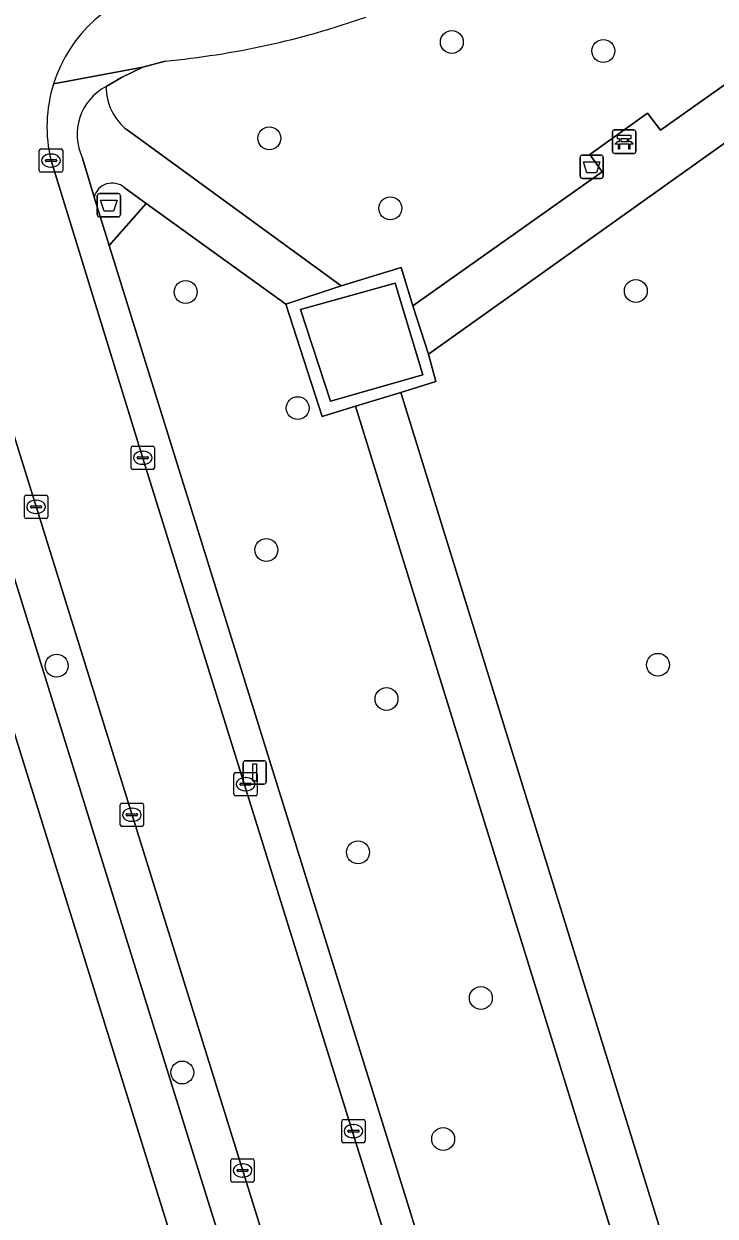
# Model space of a CAD drawing. Extents: x 163426 to 164192, y 380329 to 381641.
# Drawn here: x 163670.9 to 163700.4, y 381058.2 to 381109.2 of the extents above; entities that cross this region are included whole.
import ezdxf

# ---------------------------------------------------------------- set-up
doc = ezdxf.new("R2010")
doc.units = 0
for name, color, linetype in [('IMGEO_Afvalbak', 7, 'Continuous'), ('IMGEO_Bank', 7, 'Continuous'), ('IMGEO_Boom', 7, 'Continuous'), ('IMGEO_Erf', 7, 'Continuous'), ('IMGEO_Groenvoorziening', 7, 'Continuous'), ('IMGEO_Hek', 7, 'Continuous'), ('IMGEO_Kolk', 7, 'Continuous'), ('IMGEO_Lichtmast', 7, 'Continuous'), ('IMGEO_Parkeervlak_open', 7, 'Continuous'), ('IMGEO_Rijbaan_lokaal_open', 7, 'Continuous'), ('IMGEO_Voetpad_halfverhard', 7, 'Continuous'), ('IMGEO_Voetpad_open', 7, 'Continuous')]:
    doc.layers.add(name, color=color, linetype=linetype)

msp = doc.modelspace()

# ---------------------------------------------------------------- linework, layer by layer
at = {"layer": 'IMGEO_Afvalbak'}
for p, q in [((163694.669, 381102.683), (163694.669, 381103.483)), ((163694.669, 381103.483), (163694.669, 381102.683)), ((163694.769, 381103.583), (163695.559, 381103.583)), ((163695.559, 381103.583), (163694.769, 381103.583)), ((163695.659, 381103.483), (163695.659, 381102.683)), ((163695.659, 381102.683), (163695.659, 381103.483)), ((163695.559, 381102.583), (163694.769, 381102.583)), ((163694.769, 381102.583), (163695.559, 381102.583)), ((163674.029, 381101.038), (163674.029, 381101.838)), ((163674.029, 381101.838), (163674.029, 381101.038)), ((163674.129, 381101.938), (163674.919, 381101.938)), ((163674.919, 381101.938), (163674.129, 381101.938)), ((163675.019, 381101.838), (163675.019, 381101.038)), ((163675.019, 381101.038), (163675.019, 381101.838)), ((163674.919, 381100.938), (163674.129, 381100.938)), ((163674.129, 381100.938), (163674.919, 381100.938))]:
    msp.add_line(p, q, dxfattribs=at)
for points in [[(163694.812, 381103.297), (163695.516, 381103.297), (163695.367, 381102.827), (163694.961, 381102.827), (163694.812, 381103.297)], [(163674.172, 381101.652), (163674.876, 381101.652), (163674.727, 381101.182), (163674.321, 381101.182), (163674.172, 381101.652)]]:
    msp.add_lwpolyline(points, dxfattribs=at)
for centre, start, end in [((163694.769, 381103.483), 90, 180), ((163694.769, 381103.483), 90, 180), ((163695.559, 381103.483), 0, 90), ((163695.559, 381103.483), 360, 90), ((163694.769, 381102.683), 180, 270), ((163694.769, 381102.683), 180, 270), ((163695.559, 381102.683), 270, 0), ((163695.559, 381102.683), 270, 0), ((163674.129, 381101.838), 90, 180), ((163674.129, 381101.838), 90, 180), ((163674.919, 381101.838), 0, 90), ((163674.919, 381101.838), 360, 90), ((163674.129, 381101.038), 180, 270), ((163674.129, 381101.038), 180, 270), ((163674.919, 381101.038), 270, 0), ((163674.919, 381101.038), 270, 0)]:
    msp.add_arc(centre, 0.1, start, end, dxfattribs=at)
at = {"layer": 'IMGEO_Bank'}
for p, q in [((163696.127, 381104.654), (163696.968, 381104.654)), ((163696.968, 381104.654), (163696.127, 381104.654)), ((163696.052, 381103.729), (163696.052, 381104.57)), ((163696.052, 381104.57), (163696.052, 381103.729)), ((163696.361, 381104.16), (163696.361, 381104.266)), ((163696.405, 381104.266), (163696.405, 381104.16)), ((163696.693, 381104.272), (163696.411, 381104.272)), ((163696.411, 381104.154), (163696.693, 381104.154)), ((163696.699, 381104.16), (163696.699, 381104.266)), ((163696.743, 381104.266), (163696.743, 381104.16)), ((163697.052, 381104.579), (163697.052, 381103.738)), ((163697.052, 381103.738), (163697.052, 381104.579)), ((163696.977, 381103.654), (163696.136, 381103.654)), ((163696.136, 381103.654), (163696.977, 381103.654)), ((163696.749, 381104.052), (163696.356, 381104.052))]:
    msp.add_line(p, q, dxfattribs=at)
for points in [[(163696.299, 381104.052), (163696.157, 381104.052), (163696.269, 381104.154), (163696.355, 381104.154)], [(163696.355, 381104.272), (163696.269, 381104.272), (163696.269, 381104.433), (163696.832, 381104.433), (163696.832, 381104.272), (163696.749, 381104.272)], [(163696.749, 381104.154), (163696.832, 381104.154), (163696.944, 381104.052), (163696.805, 381104.052)], [(163696.349, 381104.045), (163696.349, 381103.838), (163696.306, 381103.838), (163696.306, 381104.045)], [(163696.799, 381104.045), (163696.799, 381103.838), (163696.755, 381103.838), (163696.755, 381104.045)]]:
    msp.add_lwpolyline(points, dxfattribs=at)
for centre, radius, start, end in [((163696.13, 381104.576), 0.0779, 92.4484, 184.2845), ((163696.13, 381104.576), 0.0779, 92.4484, 184.2845), ((163696.974, 381104.576), 0.0779, 2.4484, 94.2845), ((163696.974, 381104.576), 0.0779, 2.4484, 94.2845), ((163696.354, 381104.265), 0.00671, 2.8957, 87.1043), ((163696.354, 381104.161), 0.00671, 272.8957, 357.1043), ((163696.411, 381104.265), 0.00671, 92.8957, 177.1043), ((163696.411, 381104.161), 0.00671, 182.8957, 267.1043), ((163696.693, 381104.265), 0.00671, 2.8957, 87.1043), ((163696.693, 381104.161), 0.00671, 272.8957, 357.1043), ((163696.75, 381104.265), 0.00671, 92.8957, 177.1043), ((163696.75, 381104.161), 0.00671, 182.8957, 267.1043), ((163696.13, 381103.732), 0.0779, 182.4484, 274.2845), ((163696.13, 381103.732), 0.0779, 182.4484, 274.2845), ((163696.299, 381104.045), 0.00671, 2.8957, 87.1043), ((163696.356, 381104.045), 0.00671, 92.8957, 177.1043), ((163696.748, 381104.045), 0.00671, 2.8957, 87.1043), ((163696.805, 381104.045), 0.00671, 92.8957, 177.1043), ((163696.974, 381103.732), 0.0779, 272.4484, 4.2845), ((163696.974, 381103.732), 0.0779, 272.4484, 4.2845)]:
    msp.add_arc(centre, radius, start, end, dxfattribs=at)
at = {"layer": 'IMGEO_Boom'}
for centre in [(163689.186, 381108.412), (163695.664, 381108.031), (163681.381, 381104.299), (163686.555, 381101.306), (163677.805, 381097.726), (163697.051, 381097.774), (163682.595, 381092.764), (163681.255, 381086.703), (163672.289, 381081.753), (163697.997, 381081.793), (163686.393, 381080.331), (163685.174, 381073.779), (163690.427, 381067.548), (163677.661, 381064.366), (163688.814, 381061.525)]:
    msp.add_circle(centre, 0.489, dxfattribs=at)
at = {"layer": 'IMGEO_Erf'}
msp.add_lwpolyline([(163603.447, 381095.786), (163603.525, 381095.083), (163616.544, 380999.748), (163619.246, 380999.933), (163622.549, 381000.159), (163633.697, 381000.898), (163646.569, 381001.751), (163692.559, 381007.908), (163662.718, 381103.781)], dxfattribs=at)
at = {"layer": 'IMGEO_Groenvoorziening'}
for points in [[(163675.3, 381104.664), (163684.457, 381097.996), (163687.026, 381098.781), (163687.52, 381097.141), (163695.619, 381102.868), (163695.08, 381103.609), (163697.546, 381105.369), (163698.103, 381104.647), (163706.196, 381110.386), (163706.831, 381114.307), (163704.437, 381117.549), (163703.281, 381119.114)], [(163732.96, 381079.133), (163711.537, 381108.026), (163707.291, 381108.677), (163688.182, 381095.076), (163688.5, 381093.905), (163687.012, 381093.435), (163709.377, 381021.24), (163709.633, 381021.308), (163713.124, 381027.682)], [(163676.93, 381107.6), (163675.97, 381107.333), (163675.059, 381106.902), (163674.407, 381106.512)], [(163673.891, 381101.784), (163674.534, 381099.72), (163676.119, 381101.516), (163675.184, 381102.191)], [(163703.699, 381010.675), (163705.453, 381013.807), (163707.093, 381016.735), (163706.041, 381020.262), (163707.46, 381020.674), (163685.068, 381092.846), (163683.646, 381092.408), (163682.083, 381097.209), (163676.119, 381101.516), (163674.534, 381099.72), (163702.368, 381010.393)]]:
    msp.add_lwpolyline(points, dxfattribs=at)
for centre, radius, start, end in [((163673.592, 381143.342), 35.898, 275.3346, 289.3774), ((163676.696, 381106.479), 2.29, 179.163, 232.419), ((163674.665, 381101.582), 0.8, 49.5905, 165.3546)]:
    msp.add_arc(centre, radius, start, end, dxfattribs=at)
at = {"layer": 'IMGEO_Hek'}
msp.add_lwpolyline([(163676.119, 381101.516), (163674.534, 381099.72)], dxfattribs=at)
at = {"layer": 'IMGEO_Kolk'}
for p, q in [((163671.55, 381102.919), (163671.55, 381103.771)), ((163671.625, 381103.845), (163672.477, 381103.845)), ((163672.038, 381103.625), (163672.063, 381103.625)), ((163672.551, 381103.771), (163672.551, 381102.919)), ((163671.809, 381103.339), (163671.809, 381103.351)), ((163672.247, 381103.302), (163671.849, 381103.302)), ((163671.852, 381103.388), (163672.25, 381103.388)), ((163672.293, 381103.351), (163672.293, 381103.339)), ((163672.477, 381102.845), (163671.625, 381102.845)), ((163672.061, 381103.065), (163672.036, 381103.065)), ((163675.471, 381090.217), (163675.471, 381091.069)), ((163675.546, 381091.143), (163676.398, 381091.143)), ((163675.959, 381090.923), (163675.984, 381090.923)), ((163676.472, 381091.069), (163676.472, 381090.217)), ((163675.73, 381090.637), (163675.73, 381090.649)), ((163676.168, 381090.6), (163675.77, 381090.6)), ((163675.773, 381090.686), (163676.171, 381090.686)), ((163675.982, 381090.363), (163675.957, 381090.363)), ((163676.214, 381090.649), (163676.214, 381090.637)), ((163676.398, 381090.143), (163675.546, 381090.143)), ((163670.91, 381088.119), (163670.91, 381088.971)), ((163670.985, 381089.045), (163671.837, 381089.045)), ((163671.911, 381088.971), (163671.911, 381088.119)), ((163671.169, 381088.539), (163671.169, 381088.551)), ((163671.607, 381088.502), (163671.209, 381088.502)), ((163671.212, 381088.588), (163671.61, 381088.588)), ((163671.398, 381088.825), (163671.423, 381088.825)), ((163671.653, 381088.551), (163671.653, 381088.539)), ((163671.837, 381088.045), (163670.985, 381088.045)), ((163671.421, 381088.265), (163671.396, 381088.265)), ((163679.868, 381076.263), (163679.868, 381077.115)), ((163679.943, 381077.189), (163680.795, 381077.189)), ((163680.869, 381077.115), (163680.869, 381076.263)), ((163680.127, 381076.683), (163680.127, 381076.695)), ((163680.565, 381076.646), (163680.167, 381076.646)), ((163680.17, 381076.732), (163680.568, 381076.732)), ((163680.356, 381076.969), (163680.381, 381076.969)), ((163680.611, 381076.695), (163680.611, 381076.683)), ((163680.795, 381076.189), (163679.943, 381076.189)), ((163680.379, 381076.409), (163680.354, 381076.409)), ((163675.007, 381074.956), (163675.007, 381075.808)), ((163675.082, 381075.882), (163675.934, 381075.882)), ((163675.495, 381075.662), (163675.52, 381075.662)), ((163676.008, 381075.808), (163676.008, 381074.956)), ((163675.266, 381075.376), (163675.266, 381075.388)), ((163675.704, 381075.339), (163675.306, 381075.339)), ((163675.309, 381075.425), (163675.707, 381075.425)), ((163675.518, 381075.102), (163675.493, 381075.102)), ((163675.75, 381075.388), (163675.75, 381075.376)), ((163675.934, 381074.882), (163675.082, 381074.882)), ((163684.553, 381062.36), (163685.405, 381062.36)), ((163684.478, 381061.434), (163684.478, 381062.286)), ((163684.737, 381061.854), (163684.737, 381061.866)), ((163685.175, 381061.817), (163684.777, 381061.817)), ((163684.78, 381061.903), (163685.178, 381061.903)), ((163684.966, 381062.14), (163684.991, 381062.14)), ((163685.221, 381061.866), (163685.221, 381061.854)), ((163685.479, 381062.286), (163685.479, 381061.434)), ((163685.405, 381061.36), (163684.553, 381061.36)), ((163684.989, 381061.58), (163684.964, 381061.58)), ((163679.739, 381059.751), (163679.739, 381060.603)), ((163679.814, 381060.677), (163680.666, 381060.677)), ((163680.227, 381060.457), (163680.252, 381060.457)), ((163680.74, 381060.603), (163680.74, 381059.751)), ((163679.998, 381060.171), (163679.998, 381060.183)), ((163680.436, 381060.134), (163680.038, 381060.134)), ((163680.041, 381060.22), (163680.439, 381060.22)), ((163680.25, 381059.897), (163680.225, 381059.897)), ((163680.482, 381060.183), (163680.482, 381060.171)), ((163680.666, 381059.677), (163679.814, 381059.677))]:
    msp.add_line(p, q, dxfattribs=at)
for points in [[(163671.55, 381102.919), (163671.55, 381103.771)], [(163671.625, 381103.845), (163672.477, 381103.845)], [(163672.551, 381103.771), (163672.551, 381102.919)], [(163672.477, 381102.845), (163671.625, 381102.845)], [(163675.471, 381090.217), (163675.471, 381091.069)], [(163675.546, 381091.143), (163676.398, 381091.143)], [(163676.472, 381091.069), (163676.472, 381090.217)], [(163676.398, 381090.143), (163675.546, 381090.143)], [(163670.91, 381088.119), (163670.91, 381088.971)], [(163670.985, 381089.045), (163671.837, 381089.045)], [(163671.911, 381088.971), (163671.911, 381088.119)], [(163671.837, 381088.045), (163670.985, 381088.045)], [(163679.868, 381076.263), (163679.868, 381077.115)], [(163679.943, 381077.189), (163680.795, 381077.189)], [(163680.869, 381077.115), (163680.869, 381076.263)], [(163680.795, 381076.189), (163679.943, 381076.189)], [(163675.007, 381074.956), (163675.007, 381075.808)], [(163675.082, 381075.882), (163675.934, 381075.882)], [(163676.008, 381075.808), (163676.008, 381074.956)], [(163675.934, 381074.882), (163675.082, 381074.882)], [(163684.553, 381062.36), (163685.405, 381062.36)], [(163684.478, 381061.434), (163684.478, 381062.286)], [(163685.479, 381062.286), (163685.479, 381061.434)], [(163685.405, 381061.36), (163684.553, 381061.36)], [(163679.739, 381059.751), (163679.739, 381060.603)], [(163679.814, 381060.677), (163680.666, 381060.677)], [(163680.74, 381060.603), (163680.74, 381059.751)], [(163680.666, 381059.677), (163679.814, 381059.677)]]:
    msp.add_lwpolyline(points, dxfattribs=at)
for centre, radius, start, end in [((163671.627, 381103.769), 0.0765, 91.552, 178.448), ((163671.627, 381103.769), 0.0765, 91.552, 178.448), ((163672.475, 381103.769), 0.0765, 1.552, 88.448), ((163672.475, 381103.769), 0.0765, 1.552, 88.448), ((163671.849, 381103.348), 0.0403, 85.8775, 175.7526), ((163671.846, 381103.338), 0.0366, 178.938, 274.7102), ((163672.25, 381103.345), 0.043, 264.8664, 352.4533), ((163672.254, 381103.35), 0.0386, 1.7309, 96.639), ((163671.627, 381102.921), 0.0765, 181.552, 268.448), ((163671.627, 381102.921), 0.0765, 181.552, 268.448), ((163672.475, 381102.921), 0.0765, 271.552, 358.448), ((163672.475, 381102.921), 0.0765, 271.552, 358.448), ((163675.548, 381091.067), 0.0765, 91.552, 178.448), ((163675.548, 381091.067), 0.0765, 91.552, 178.448), ((163676.396, 381091.067), 0.0765, 1.552, 88.448), ((163676.396, 381091.067), 0.0765, 1.552, 88.448), ((163675.77, 381090.646), 0.0403, 85.8775, 175.7526), ((163675.767, 381090.636), 0.0366, 178.938, 274.7102), ((163676.171, 381090.643), 0.043, 264.8664, 352.4533), ((163676.175, 381090.648), 0.0386, 1.7309, 96.639), ((163675.548, 381090.219), 0.0765, 181.552, 268.448), ((163675.548, 381090.219), 0.0765, 181.552, 268.448), ((163676.396, 381090.219), 0.0765, 271.552, 358.448), ((163676.396, 381090.219), 0.0765, 271.552, 358.448), ((163670.987, 381088.969), 0.0765, 91.552, 178.448), ((163670.987, 381088.969), 0.0765, 91.552, 178.448), ((163671.835, 381088.969), 0.0765, 1.552, 88.448), ((163671.835, 381088.969), 0.0765, 1.552, 88.448), ((163671.209, 381088.548), 0.0403, 85.8775, 175.7526), ((163671.206, 381088.538), 0.0366, 178.938, 274.7102), ((163671.61, 381088.545), 0.043, 264.8664, 352.4533), ((163671.614, 381088.55), 0.0386, 1.7309, 96.639), ((163670.987, 381088.121), 0.0765, 181.552, 268.448), ((163670.987, 381088.121), 0.0765, 181.552, 268.448), ((163671.835, 381088.121), 0.0765, 271.552, 358.448), ((163671.835, 381088.121), 0.0765, 271.552, 358.448), ((163679.945, 381077.113), 0.0765, 91.552, 178.448), ((163679.945, 381077.113), 0.0765, 91.552, 178.448), ((163680.793, 381077.113), 0.0765, 1.552, 88.448), ((163680.793, 381077.113), 0.0765, 1.552, 88.448), ((163680.167, 381076.692), 0.0403, 85.8775, 175.7526), ((163680.164, 381076.682), 0.0366, 178.938, 274.7102), ((163680.568, 381076.689), 0.043, 264.8664, 352.4533), ((163680.572, 381076.694), 0.0386, 1.7309, 96.639), ((163679.945, 381076.265), 0.0765, 181.552, 268.448), ((163679.945, 381076.265), 0.0765, 181.552, 268.448), ((163680.793, 381076.265), 0.0765, 271.552, 358.448), ((163680.793, 381076.265), 0.0765, 271.552, 358.448), ((163675.084, 381075.806), 0.0765, 91.552, 178.448), ((163675.084, 381075.806), 0.0765, 91.552, 178.448), ((163675.932, 381075.806), 0.0765, 1.552, 88.448), ((163675.932, 381075.806), 0.0765, 1.552, 88.448), ((163675.306, 381075.385), 0.0403, 85.8775, 175.7526), ((163675.303, 381075.375), 0.0366, 178.938, 274.7102), ((163675.707, 381075.382), 0.043, 264.8664, 352.4533), ((163675.711, 381075.387), 0.0386, 1.7309, 96.639), ((163675.084, 381074.958), 0.0765, 181.552, 268.448), ((163675.084, 381074.958), 0.0765, 181.552, 268.448), ((163675.932, 381074.958), 0.0765, 271.552, 358.448), ((163675.932, 381074.958), 0.0765, 271.552, 358.448), ((163684.555, 381062.284), 0.0765, 91.552, 178.448), ((163684.555, 381062.284), 0.0765, 91.552, 178.448), ((163685.403, 381062.284), 0.0765, 1.552, 88.448), ((163685.403, 381062.284), 0.0765, 1.552, 88.448), ((163684.777, 381061.863), 0.0403, 85.8775, 175.7526), ((163684.774, 381061.853), 0.0366, 178.938, 274.7102), ((163685.178, 381061.86), 0.043, 264.8664, 352.4533), ((163685.182, 381061.865), 0.0386, 1.7309, 96.639), ((163684.555, 381061.436), 0.0765, 181.552, 268.448), ((163684.555, 381061.436), 0.0765, 181.552, 268.448), ((163685.403, 381061.436), 0.0765, 271.552, 358.448), ((163685.403, 381061.436), 0.0765, 271.552, 358.448), ((163679.816, 381060.601), 0.0765, 91.552, 178.448), ((163679.816, 381060.601), 0.0765, 91.552, 178.448), ((163680.664, 381060.601), 0.0765, 1.552, 88.448), ((163680.664, 381060.601), 0.0765, 1.552, 88.448), ((163680.038, 381060.18), 0.0403, 85.8775, 175.7526), ((163680.035, 381060.17), 0.0366, 178.938, 274.7102), ((163680.439, 381060.177), 0.043, 264.8664, 352.4533), ((163680.443, 381060.182), 0.0386, 1.7309, 96.639), ((163679.816, 381059.753), 0.0765, 181.552, 268.448), ((163679.816, 381059.753), 0.0765, 181.552, 268.448), ((163680.664, 381059.753), 0.0765, 271.552, 358.448), ((163680.664, 381059.753), 0.0765, 271.552, 358.448)]:
    msp.add_arc(centre, radius, start, end, dxfattribs=at)
for centre, major_axis, ratio, start_param, end_param in [((163672.037, 381103.345), (-0.387, 0.002), 0.722429, 4.712389, 7.853982), ((163672.062, 381103.345), (-0.39, 0.002), 0.717154, 1.570796, 4.712389), ((163675.958, 381090.643), (-0.387, 0.002), 0.722429, 4.712389, 7.853982), ((163675.983, 381090.643), (-0.39, 0.002), 0.717154, 1.570796, 4.712389), ((163671.397, 381088.545), (-0.387, 0.002), 0.722429, 4.712389, 7.853982), ((163671.422, 381088.545), (-0.39, 0.002), 0.717154, 1.570796, 4.712389), ((163680.355, 381076.689), (-0.387, 0.002), 0.722429, 4.712389, 7.853982), ((163680.38, 381076.689), (-0.39, 0.002), 0.717154, 1.570796, 4.712389), ((163675.494, 381075.382), (-0.387, 0.002), 0.722429, 4.712389, 7.853982), ((163675.519, 381075.382), (-0.39, 0.002), 0.717154, 1.570796, 4.712389), ((163684.965, 381061.86), (-0.387, 0.002), 0.722429, 4.712389, 7.853982), ((163684.99, 381061.86), (-0.39, 0.002), 0.717154, 1.570796, 4.712389), ((163680.226, 381060.177), (-0.387, 0.002), 0.722429, 4.712389, 7.853982), ((163680.251, 381060.177), (-0.39, 0.002), 0.717154, 1.570796, 4.712389)]:
    msp.add_ellipse(centre, major_axis=major_axis, ratio=ratio, start_param=start_param, end_param=end_param, dxfattribs=at)
at = {"layer": 'IMGEO_Lichtmast'}
for p, q in [((163680.362, 381077.691), (163681.152, 381077.691)), ((163681.152, 381077.691), (163680.362, 381077.691)), ((163680.262, 381076.791), (163680.262, 381077.591)), ((163680.262, 381077.591), (163680.262, 381076.791)), ((163681.252, 381077.591), (163681.252, 381076.791)), ((163681.252, 381076.791), (163681.252, 381077.591)), ((163681.152, 381076.691), (163680.362, 381076.691)), ((163680.362, 381076.691), (163681.152, 381076.691))]:
    msp.add_line(p, q, dxfattribs=at)
msp.add_lwpolyline([(163680.682, 381077.566), (163680.832, 381077.566), (163680.832, 381076.816), (163680.682, 381076.816), (163680.682, 381077.566)], dxfattribs=at)
for centre, start, end in [((163680.362, 381077.591), 90, 180), ((163680.362, 381077.591), 90, 180), ((163681.152, 381077.591), 0, 90), ((163681.152, 381077.591), 360, 90), ((163680.362, 381076.791), 180, 270), ((163680.362, 381076.791), 180, 270), ((163681.152, 381076.791), 270, 0), ((163681.152, 381076.791), 270, 0)]:
    msp.add_arc(centre, 0.1, start, end, dxfattribs=at)
at = {"layer": 'IMGEO_Parkeervlak_open'}
for points in [[(163697.932, 381003.337), (163666.463, 381104.446)], [(163665.558, 381101.299), (163667.938, 381093.654), (163669.956, 381087.172), (163673.323, 381076.358), (163675.341, 381069.878), (163678.617, 381059.355), (163680.63, 381052.891), (163683.903, 381042.378), (163685.923, 381035.891), (163689.196, 381025.38), (163691.21, 381018.912), (163695.441, 381005.322)]]:
    msp.add_lwpolyline(points, dxfattribs=at)
at = {"layer": 'IMGEO_Rijbaan_lokaal_open'}
for points in [[(163666.463, 381104.446), (163697.932, 381003.337), (163698.985, 381000), (163699.868, 380997.203), (163700.021, 380996.72), (163702.182, 380989.782), (163702.796, 380987.787), (163702.975, 380987.284)], [(163706.785, 380991.557), (163706.442, 380992.685), (163704.827, 380997.973), (163704.595, 380998.718), (163704.196, 381000), (163676.032, 381090.444), (163672.05, 381103.345)]]:
    msp.add_lwpolyline(points, dxfattribs=at)
for centre, radius, start, end in [((163678.009, 381104.789), 6.131, 101.03, 162.5164), ((163678.005, 381104.789), 6.128, 162.5029, 193.6277)]:
    msp.add_arc(centre, radius, start, end, dxfattribs=at)
at = {"layer": 'IMGEO_Voetpad_halfverhard'}
for points in [[(163687.52, 381097.141), (163688.182, 381095.076), (163707.291, 381108.677), (163706.123, 381109.01), (163706.196, 381110.386), (163698.103, 381104.647), (163697.546, 381105.369), (163695.08, 381103.609), (163695.619, 381102.868)], [(163684.457, 381097.996), (163682.083, 381097.209), (163683.646, 381092.408), (163685.068, 381092.846), (163687.012, 381093.435), (163688.5, 381093.905), (163688.182, 381095.076), (163687.52, 381097.141), (163687.026, 381098.781)], [(163683.996, 381093.059), (163682.709, 381096.977), (163686.758, 381098.102), (163687.953, 381094.19)], [(163683.996, 381093.059), (163687.953, 381094.19), (163686.758, 381098.102), (163682.709, 381096.977)], [(163687.012, 381093.435), (163685.068, 381092.846), (163707.46, 381020.674), (163709.377, 381021.24)]]:
    msp.add_lwpolyline(points, close=True, dxfattribs=at)
for points in [[(163675.184, 381102.191), (163676.119, 381101.516), (163682.083, 381097.209), (163684.457, 381097.996), (163675.3, 381104.664)], [(163673.395, 381103.444), (163673.891, 381101.784)]]:
    msp.add_lwpolyline(points, dxfattribs=at)
for centre, radius, start, end in [((163675.479, 381104.458), 2.317, 117.5472, 205.9418), ((163676.696, 381106.479), 2.29, 179.163, 232.419), ((163674.665, 381101.582), 0.8, 49.5905, 165.3546)]:
    msp.add_arc(centre, radius, start, end, dxfattribs=at)
at = {"layer": 'IMGEO_Voetpad_open'}
for points in [[(163672.161, 381106.631), (163675.97, 381107.333), (163676.93, 381107.6)], [(163674.407, 381106.512), (163675.059, 381106.902), (163675.97, 381107.333), (163672.161, 381106.631)], [(163662.718, 381103.781), (163692.559, 381007.908), (163693.735, 381004.13), (163694.045, 381003.135), (163695.021, 381000), (163696.258, 380996.026), (163696.15, 380996.012), (163694.251, 380995.378), (163694.565, 380994.346), (163692.034, 380992.86), (163686.717, 380989.739), (163687.932, 380987.632), (163692.566, 380990.347)], [(163672.05, 381103.345), (163676.032, 381090.444), (163704.196, 381000), (163704.595, 380998.718), (163704.827, 380997.973), (163706.241, 380997.685), (163705.546, 381000), (163704.722, 381002.743), (163704.558, 381003.26), (163703.845, 381005.512), (163702.368, 381010.393), (163674.534, 381099.72)], [(163674.534, 381099.72), (163673.891, 381101.784), (163673.395, 381103.444)], [(163689.196, 381025.38), (163685.923, 381035.891), (163683.903, 381042.378), (163680.63, 381052.891), (163678.617, 381059.355), (163675.341, 381069.878), (163673.323, 381076.358), (163669.956, 381087.172), (163667.938, 381093.654), (163665.558, 381101.299)]]:
    msp.add_lwpolyline(points, dxfattribs=at)
for centre, radius, start, end in [((163678.009, 381104.789), 6.131, 101.03, 162.5164), ((163673.592, 381143.342), 35.898, 275.3346, 289.3774), ((163678.005, 381104.789), 6.128, 162.5029, 193.6277), ((163675.479, 381104.458), 2.317, 117.5472, 205.9418)]:
    msp.add_arc(centre, radius, start, end, dxfattribs=at)

doc.saveas('drawing.dxf')
